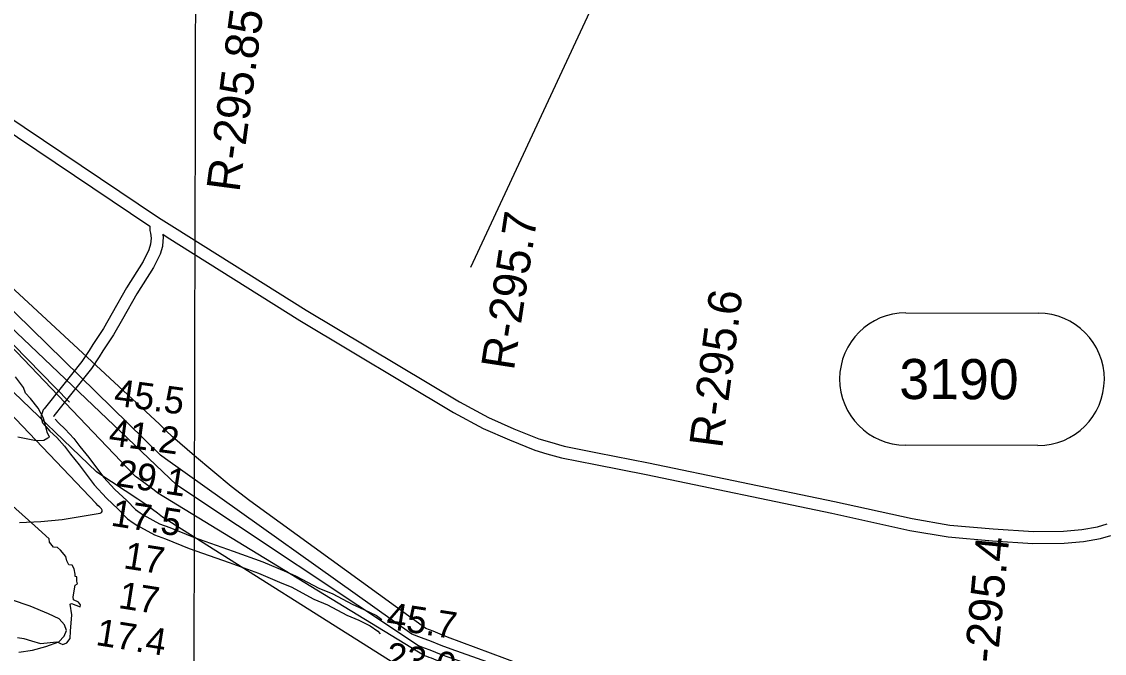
# Model space of a CAD drawing. Extents: x 3161615 to 3199515, y 867541 to 892976.
# Drawn here: x 3191548 to 3194247, y 881072 to 882648 of the extents above; entities that cross this region are included whole.
import ezdxf

# ---------------------------------------------------------------- set-up
doc = ezdxf.new("R2010")
doc.units = 0
for name, color, linetype in [('V-GRID-MAJR', 7, 'Continuous'), ('V-LEVE-TOET', 7, 'Continuous'), ('V-RIVR-EDGE', 7, 'Continuous'), ('V-RIVR-RANG', 7, 'Continuous'), ('V-RIVR-RANG-IDEN', 7, 'Continuous'), ('V-ROAD-CNTR', 7, 'Continuous'), ('V-ROAD-IDEN', 7, 'Continuous'), ('V-RRAP-DIKE', 7, 'Continuous'), ('V-TOPO-DPTH', 7, 'Continuous'), ('V-TOPO-MAJR', 7, 'Continuous'), ('V-TOPO-MINR', 7, 'Continuous'), ('V-TOPO-SHOR', 7, 'Continuous')]:
    doc.layers.add(name, color=color, linetype=linetype)

msp = doc.modelspace()

# ---------------------------------------------------------------- linework, layer by layer
at = {"layer": 'V-GRID-MAJR'}
msp.add_spline([(3191958.8, 872935.3), (3191973.7, 878996), (3191988.7, 885058.7), (3192003.7, 891121.4), (3192003.7, 891123.3)], degree=3, dxfattribs=at)
at = {"layer": 'V-LEVE-TOET'}
msp.add_lwpolyline([(3190533.1, 880780.5), (3191095.1, 881973.1), (3191248.3, 882126.8), (3191170.8, 882205.9), (3191248.3, 882126.8), (3191667.4, 881698.7)], dxfattribs=at)
at = {"layer": 'V-RIVR-EDGE'}
for points in [[(3191538.4, 881612.1), (3191584, 881602.8), (3191603.2, 881604.1), (3191613.2, 881609.7), (3191618, 881611), (3191611.9, 881624), (3191606.7, 881644.5), (3191601.6, 881660.6), (3191589.5, 881683.6), (3191570.4, 881707.6), (3191557.4, 881721.5), (3191552.6, 881735.5), (3191532.7, 881762)], [(3191538.1, 881111.3), (3191553.7, 881109.5), (3191572.8, 881103.4), (3191595, 881096.4), (3191635.8, 881101.1), (3191651, 881094.1), (3191660.6, 881098.4), (3191668.9, 881109.2), (3191669.8, 881127.1), (3191672.9, 881168.3), (3191669.5, 881194.9), (3191672.1, 881196.2), (3191694.3, 881188.3), (3191694.7, 881193.5), (3191690, 881199.6), (3191677.4, 881205.3), (3191676.5, 881213.5), (3191681.8, 881241.8), (3191687.5, 881245.7), (3191685.8, 881252.6), (3191685.8, 881257.9), (3191685.8, 881262.6), (3191681.9, 881264), (3191681.9, 881269.6), (3191678.9, 881282.7), (3191674.1, 881291.8), (3191665.9, 881292.7), (3191660.7, 881303.1), (3191658.1, 881314), (3191644.7, 881329.2), (3191637.3, 881335.8), (3191627.3, 881336.7), (3191617.3, 881349.3), (3191616.5, 881357.6), (3191581.3, 881390.3), (3191517.6, 881446.5)]]:
    msp.add_lwpolyline(points, dxfattribs=at)
at = {"layer": 'V-ROAD-CNTR'}
for points in [[(3190677.5, 882960.6), (3190745.5, 882913.4), (3191239.9, 882594.7), (3191554.8, 882384.9), (3191887.1, 882161.2)], [(3190673, 882927.2), (3190728.9, 882888.5), (3191223.4, 882569.6), (3191538.1, 882360), (3191867.7, 882138)], [(3191887.1, 882161.2), (3191895.6, 882155.4), (3191928.9, 882134.5)], [(3191867.7, 882138), (3191868.1, 882127.2), (3191869.1, 882120.3)], [(3191928.9, 882134.5), (3192257.4, 881928.2), (3192639.9, 881699.2), (3192711.8, 881660.2), (3192775.6, 881632.5), (3192837.7, 881607.1), (3192864.4, 881599.4)], [(3191869.1, 882120.3), (3191871, 882107.9), (3191869.5, 882093.1), (3191865.3, 882079), (3191850.8, 882049.6), (3191809.5, 881983.9), (3191773.7, 881920.6), (3191751.9, 881882.7), (3191725.5, 881842.5), (3191716.3, 881827.6), (3191697.9, 881800.2), (3191650.1, 881739.7), (3191604, 881682)], [(3191900.4, 882100.8), (3191899, 882087.2), (3191893.3, 882068), (3191877, 882034.9), (3191835.2, 881968.5), (3191799.8, 881905.7), (3191777.5, 881867), (3191750.8, 881826.3), (3191741.5, 881811.4), (3191722.2, 881782.5), (3191673.5, 881721), (3191628.4, 881664.5), (3191627.7, 881662.4)], [(3191899.9, 882117.3), (3191901.2, 882108.6), (3191900.4, 882100.8)], [(3191899.9, 882117.3), (3191910.9, 882110.4)], [(3191910.9, 882110.4), (3192241.7, 881902.6), (3192625, 881673.1), (3192698.6, 881633.2), (3192764, 881604.8), (3192827.8, 881578.7), (3192857.6, 881570.1)], [(3191604, 881682), (3191601.9, 881679.3), (3191595.6, 881662), (3191600.3, 881646.9), (3191606.9, 881639.5)], [(3191608.2, 881638), (3191618.7, 881626), (3191635.6, 881610.6), (3191655, 881588.7), (3191669.9, 881569.2), (3191691.6, 881542.3), (3191728.9, 881492.4), (3191759.3, 881459.6), (3191789, 881432.1), (3191812.3, 881408), (3191826.2, 881397.9), (3191835.6, 881391.6), (3191879.5, 881368), (3191906.9, 881357.8), (3191966.2, 881334), (3192065.8, 881299), (3192138.4, 881272.5), (3192196.5, 881247.6), (3192219.8, 881237.9), (3192276.6, 881207.4), (3192310.9, 881193.3), (3192359.2, 881167.7), (3192388.5, 881154.5), (3192417.2, 881140.5), (3192435.9, 881127.2), (3192441.6, 881120.8)], [(3191631.8, 881656.6), (3191640.2, 881647.1), (3191657, 881631.7), (3191678.2, 881607.8), (3191693.5, 881587.8), (3191715.3, 881560.7), (3191752, 881511.7), (3191780.6, 881480.9), (3191810, 881453.6), (3191832.1, 881430.7), (3191843.4, 881422.5), (3191851.1, 881417.3), (3191891.9, 881395.4), (3191917.7, 881385.8), (3191976.8, 881362.1), (3192075.9, 881327.2), (3192149.5, 881300.4), (3192208.1, 881275.2), (3192232.6, 881265), (3192289.4, 881234.6), (3192323.7, 881220.5), (3192372.5, 881194.6), (3192401.3, 881181.6), (3192432.5, 881166.4), (3192446.2, 881156.7)], [(3192864.4, 881599.4), (3192900.9, 881588.9), (3192984.2, 881572.6), (3193111.3, 881547.4), (3193574.6, 881450.8), (3193768.4, 881408.1), (3193861.8, 881392.1), (3193970.5, 881382.9), (3194070.4, 881375.9), (3194145.4, 881376.5), (3194191.2, 881380.8), (3194230.6, 881387.8), (3194254.1, 881394.9)], [(3192857.6, 881570.1), (3192893.8, 881559.7), (3192978.4, 881543.2), (3193105.3, 881518), (3193568.3, 881421.4), (3193762.6, 881378.7), (3193858, 881362.4), (3193968.2, 881353), (3194069.5, 881345.9), (3194146.9, 881346.6), (3194195.2, 881351), (3194237.6, 881358.6), (3194263.6, 881366.4)]]:
    msp.add_lwpolyline(points, dxfattribs=at)
at = {"layer": 'V-ROAD-IDEN'}
for p, q in [((3193752.8, 881921.5), (3194082.8, 881920.6)), ((3193752.8, 881921.5), (3193752.8, 881921.5)), ((3193752.8, 881921.5), (3194082.8, 881920.6)), ((3194081.9, 881590.6), (3193751.9, 881591.5)), ((3194081.9, 881590.6), (3193751.9, 881591.5))]:
    msp.add_line(p, q, dxfattribs=at)
for centre, start, end in [((3193752.4, 881756.5), 89.8417, 269.8417), ((3193752.4, 881756.5), 89.8417, 269.8417), ((3194082.4, 881755.6), 269.8417, 89.8417), ((3194082.4, 881755.6), 269.8417, 89.8417)]:
    msp.add_arc(centre, 165, start, end, dxfattribs=at)
at = {"layer": 'V-RRAP-DIKE'}
msp.add_lwpolyline([(3190533.1, 880780.5), (3191095.1, 881973.1), (3191248.3, 882126.8), (3191170.8, 882205.9), (3191248.3, 882126.8), (3191667.4, 881698.7)], dxfattribs=at)
at = {"layer": 'V-TOPO-DPTH'}
msp.add_lwpolyline([(3192510.2, 881026.4), (3191899.2, 881411.6), (3191886.5, 881421.7), (3191874.5, 881431), (3191862.4, 881440), (3191850, 881448.7), (3191837.5, 881457.1), (3191740.6, 881520.5), (3191735.1, 881524.6), (3191507.5, 881743.1)], dxfattribs=at)
at = {"layer": 'V-TOPO-MAJR'}
msp.add_lwpolyline([(3194359.7, 880528), (3193915.4, 880611), (3193144.9, 880898.7), (3193129.9, 880901.7), (3192618.8, 881082.3), (3192594.4, 881092.1), (3192569.9, 881101.7), (3192545.3, 881111), (3192520.6, 881120.2), (3191907.2, 881557.1), (3191894, 881566.8), (3191169.5, 882275.9), (3191162, 882282.3), (3191154.4, 882288.6), (3191146.5, 882294.7), (3191138.6, 882300.6), (3191130.6, 882306.4), (3191126.5, 882309.2), (3190530.6, 882912)], dxfattribs=at)
at = {"layer": 'V-TOPO-MINR'}
for points in [[(3194259.7, 880529.6), (3194187.5, 880542.7), (3193951.5, 880585.1), (3193922.2, 880590.3), (3193157.8, 880879.3), (3193134.5, 880884), (3193111.2, 880888.9), (3192595.2, 881068.8), (3192580.9, 881074.5), (3192566.6, 881080.1), (3192552.2, 881085.3), (3192537.7, 881090.5), (3191934.9, 881491.6), (3191934.2, 881492.2), (3191170.2, 882218.9), (3191159, 882227.5), (3191147.5, 882235.9), (3191135.7, 882243.8), (3190067.5, 883398.3), (3190063.3, 883401.3), (3190059, 883404.2), (3190054.7, 883407), (3190050.3, 883409.7), (3189479.1, 884022.6)], [(3193338, 880894.8), (3193177.8, 880908.5), (3193169.8, 880909.3), (3193161.8, 880910.3), (3193153.8, 880911.5), (3193145.9, 880913), (3192609.8, 881112.9), (3192591.9, 881120.2), (3192573.9, 881127.4), (3192555.9, 881134.5), (3192117.1, 881452.2), (3192070.3, 881488.7), (3192024.5, 881526.2), (3191979.2, 881564.5), (3191923.9, 881612.4), (3191907.3, 881627.8), (3191891.5, 881644), (3191169.5, 882312.4), (3191164.1, 882316.9), (3191158.7, 882321.3), (3191153.1, 882325.7), (3190549.7, 882922.3)], [(3194301.6, 880505.4), (3194219.6, 880520.7), (3194137.6, 880535.6), (3194055.5, 880550.1), (3193933, 880571.3), (3193912.1, 880574.9), (3193891.2, 880578.4), (3193155.2, 880859.8), (3192594.1, 881049.8), (3192575.4, 881057.6), (3192569.6, 881059.9), (3192563.9, 881062.1), (3192558, 881064.2), (3192552.2, 881066.2), (3191887.6, 881471.4), (3191878.2, 881478.9), (3191868.7, 881486.4), (3191859.1, 881493.6), (3191849.5, 881500.8), (3191834.4, 881511.9), (3191832.3, 881513.5), (3191830.2, 881515.2), (3191205.2, 882169)], [(3192510.2, 881026.4), (3191899.2, 881411.6), (3191886.5, 881421.7), (3191874.5, 881431), (3191862.4, 881440), (3191850, 881448.7), (3191837.5, 881457.1), (3191740.6, 881520.5), (3191735.1, 881524.6), (3191507.5, 881743.1)], [(3191542.6, 881398.7), (3191596, 881400.6), (3191649.5, 881406.4), (3191744.2, 881421.7), (3191747.4, 881423.7), (3191749.2, 881426.1), (3191749.1, 881429.1), (3191747.6, 881432.6), (3191743.1, 881436.9), (3191738.5, 881441.3), (3191733.9, 881445.5), (3191500.4, 881691.5)], [(3191660.1, 881128.9), (3191654.8, 881143.4), (3191642.1, 881158.1), (3191615.3, 881171), (3191569.6, 881190), (3191522.9, 881205.6)], [(3191540.8, 881075.4), (3191574.9, 881080.1), (3191608.1, 881088.9), (3191640.8, 881100.5), (3191654.2, 881114.6), (3191660.1, 881128.9)]]:
    msp.add_lwpolyline(points, dxfattribs=at)
at = {"layer": 'V-TOPO-SHOR'}
msp.add_line((3192667.6, 882035), (3193280.2, 883350.3), dxfattribs=at)

# ---------------------------------------------------------------- texts
at = {"layer": 'V-RIVR-RANG'}
for s, rotation, p in [('45.5', 352.2983, (3191776.1, 881690.7)), ('41.2', 352.2983, (3191763, 881591.5)), ('29.1', 350.9753, (3191780.7, 881490.3)), ('17.5', 350.9753, (3191768.4, 881391)), ('17', 350.9753, (3191800, 881284.8)), ('17', 350.9753, (3191786.9, 881185.6)), ('45.7', 351.1183, (3192454.8, 881134.2)), ('17.4', 350.9753, (3191730.7, 881093.3)), ('23.0', 350.2511, (3192452.4, 881035))]:
    msp.add_text(s, height=67, rotation=rotation, dxfattribs=at).set_placement(p)
at = {"layer": 'V-RIVR-RANG-IDEN'}
for s, rotation, p in [('R-295.85', 82.4432, (3192090.8, 882220.7)), ('R-295.7', 81.2633, (3192775.1, 881775.9)), ('R-295.6', 82.5049, (3193294.5, 881581.8)), ('R-295.4', 84.65, (3193973.5, 880966.5))]:
    msp.add_text(s, height=83, rotation=rotation, dxfattribs=at).set_placement(p)
at = {"layer": 'V-ROAD-IDEN'}
msp.add_text('3190', height=100, rotation=359.8418, dxfattribs=at).set_placement((3193736.1, 881706.5))

doc.saveas('drawing.dxf')
